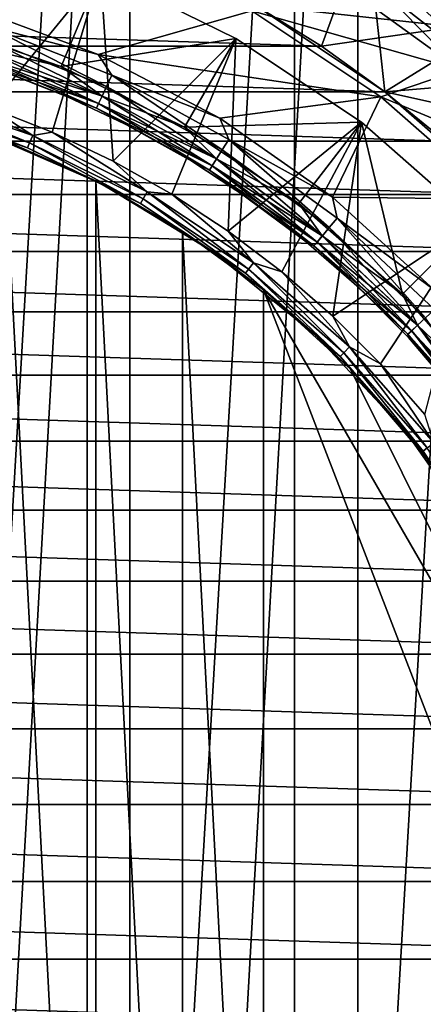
# Model space of a CAD drawing. Header units: millimetres. Extents: x -139 to 106, y -8 to 139.
# Tile 295 of 459: x 2.81 to 5.96, y 70.54 to 78.23. Entities that reach past the tile are written whole.
import ezdxf

# ---------------------------------------------------------------- set-up
doc = ezdxf.new("R2010")
doc.units = ezdxf.units.MM
doc.header["$LTSCALE"] = 53.842063
for name, color, linetype in [('156', 7, 'CONTINUOUS'), ('159', 7, 'CONTINUOUS'), ('160', 7, 'CONTINUOUS'), ('161', 7, 'CONTINUOUS'), ('162', 7, 'CONTINUOUS'), ('164', 7, 'CONTINUOUS'), ('269', 7, 'CONTINUOUS'), ('270', 7, 'CONTINUOUS'), ('271', 7, 'CONTINUOUS'), ('272', 7, 'CONTINUOUS'), ('286', 7, 'CONTINUOUS'), ('287', 7, 'CONTINUOUS'), ('288', 7, 'CONTINUOUS'), ('293', 7, 'CONTINUOUS'), ('294', 7, 'CONTINUOUS'), ('295', 7, 'CONTINUOUS'), ('296', 7, 'CONTINUOUS'), ('297', 7, 'CONTINUOUS'), ('299', 7, 'CONTINUOUS'), ('37', 7, 'CONTINUOUS'), ('38', 7, 'CONTINUOUS'), ('39', 7, 'CONTINUOUS'), ('497', 7, 'CONTINUOUS'), ('499', 7, 'CONTINUOUS')]:
    doc.layers.add(name, color=color, linetype=linetype)

msp = doc.modelspace()

# ---------------------------------------------------------------- linework, layer by layer
at = {"layer": '156', "color": 7, "linetype": 'CONTINUOUS', "true_color": 0x33ccff}
for points in [[(-4.65, 78.3419, -40), (5.1668, 78.0206, -40), (-5.1668, 78.0206, -40), (-4.65, 78.3419, -40)], [(4.65, 78.3419, -40), (5.1668, 78.0206, -40), (-4.65, 78.3419, -40), (4.65, 78.3419, -40)], [(-5.1668, 78.0206, -40), (5.6615, 77.6661, -40), (-5.6615, 77.6661, -40), (-5.1668, 78.0206, -40)], [(5.1668, 78.0206, -40), (5.6615, 77.6661, -40), (-5.1668, 78.0206, -40), (5.1668, 78.0206, -40)], [(-5.6615, 77.6661, -40), (6.1319, 77.28, -40), (-6.1319, 77.28, -40), (-5.6615, 77.6661, -40)], [(5.6615, 77.6661, -40), (6.1319, 77.28, -40), (-5.6615, 77.6661, -40), (5.6615, 77.6661, -40)], [(-6.1319, 77.28, -40), (6.5761, 76.864, -40), (-6.5761, 76.864, -40), (-6.1319, 77.28, -40)], [(6.1319, 77.28, -40), (6.5761, 76.864, -40), (-6.1319, 77.28, -40), (6.1319, 77.28, -40)], [(-6.5761, 76.864, -40), (6.9921, 76.4198, -40), (-6.9921, 76.4198, -40), (-6.5761, 76.864, -40)], [(6.5761, 76.864, -40), (6.9921, 76.4198, -40), (-6.5761, 76.864, -40), (6.5761, 76.864, -40)], [(-6.9921, 76.4198, -40), (7.3782, 75.9494, -40), (-7.3782, 75.9494, -40), (-6.9921, 76.4198, -40)], [(6.9921, 76.4198, -40), (7.3782, 75.9494, -40), (-6.9921, 76.4198, -40), (6.9921, 76.4198, -40)], [(-7.3782, 75.9494, -40), (7.7327, 75.4547, -40), (-7.7327, 75.4547, -40), (-7.3782, 75.9494, -40)], [(7.3782, 75.9494, -40), (7.7327, 75.4547, -40), (-7.3782, 75.9494, -40), (7.3782, 75.9494, -40)], [(-7.7327, 75.4547, -40), (8.054, 74.9379, -40), (-8.054, 74.9379, -40), (-7.7327, 75.4547, -40)], [(7.7327, 75.4547, -40), (8.054, 74.9379, -40), (-7.7327, 75.4547, -40), (7.7327, 75.4547, -40)], [(-8.054, 74.9379, -40), (8.3409, 74.4012, -40), (-8.3409, 74.4012, -40), (-8.054, 74.9379, -40)], [(8.054, 74.9379, -40), (8.3409, 74.4012, -40), (-8.054, 74.9379, -40), (8.054, 74.9379, -40)], [(-8.3409, 74.4012, -40), (8.5921, 73.8469, -40), (-8.5921, 73.8469, -40), (-8.3409, 74.4012, -40)], [(8.3409, 74.4012, -40), (8.5921, 73.8469, -40), (-8.3409, 74.4012, -40), (8.3409, 74.4012, -40)], [(-8.5921, 73.8469, -40), (8.8065, 73.2773, -40), (-8.8065, 73.2773, -40), (-8.5921, 73.8469, -40)], [(8.5921, 73.8469, -40), (8.8065, 73.2773, -40), (-8.5921, 73.8469, -40), (8.5921, 73.8469, -40)], [(-8.8065, 73.2773, -40), (8.9831, 72.6949, -40), (-8.9831, 72.6949, -40), (-8.8065, 73.2773, -40)], [(8.8065, 73.2773, -40), (8.9831, 72.6949, -40), (-8.8065, 73.2773, -40), (8.8065, 73.2773, -40)], [(-8.9831, 72.6949, -40), (9.1213, 72.1023, -40), (-9.1213, 72.1023, -40), (-8.9831, 72.6949, -40)], [(8.9831, 72.6949, -40), (9.1213, 72.1023, -40), (-8.9831, 72.6949, -40), (8.9831, 72.6949, -40)], [(-9.1213, 72.1023, -40), (9.2204, 71.5018, -40), (-9.2204, 71.5018, -40), (-9.1213, 72.1023, -40)], [(9.1213, 72.1023, -40), (9.2204, 71.5018, -40), (-9.1213, 72.1023, -40), (9.1213, 72.1023, -40)], [(-9.2204, 71.5018, -40), (9.2801, 70.8961, -40), (-9.2801, 70.8961, -40), (-9.2204, 71.5018, -40)], [(9.2204, 71.5018, -40), (9.2801, 70.8961, -40), (-9.2204, 71.5018, -40), (9.2204, 71.5018, -40)], [(-9.2801, 70.8961, -40), (9.3, 70.2879, -40), (-9.3, 70.2879, -40), (-9.2801, 70.8961, -40)], [(9.2801, 70.8961, -40), (9.3, 70.2879, -40), (-9.2801, 70.8961, -40), (9.2801, 70.8961, -40)]]:
    msp.add_3dface(points, dxfattribs=at)
at = {"layer": '159', "color": 7, "linetype": 'CONTINUOUS', "true_color": 0x33ccff}
for points in [[(5.519, 78.9845, -32), (6.5655, 78.2241, -32), (6.5655, 78.2242, -39), (5.519, 78.9845, -32)], [(5.519, 78.9845, -39), (5.519, 78.9845, -32), (6.5655, 78.2242, -39), (5.519, 78.9845, -39)]]:
    msp.add_3dface(points, dxfattribs=at)
at = {"layer": '160', "color": 7, "linetype": 'CONTINUOUS', "true_color": 0x33ccff}
for points in [[(5.1668, 78.0206, -40), (4.65, 78.3419, -40), (5.519, 78.9845, -39), (5.1668, 78.0206, -40)], [(5.1668, 78.0206, -40), (5.519, 78.9845, -39), (6.5655, 78.2242, -39), (5.1668, 78.0206, -40)], [(5.6615, 77.6661, -40), (5.1668, 78.0206, -40), (6.5655, 78.2242, -39), (5.6615, 77.6661, -40)], [(6.1319, 77.28, -40), (5.6615, 77.6661, -40), (6.5655, 78.2242, -39), (6.1319, 77.28, -40)]]:
    msp.add_3dface(points, dxfattribs=at)
at = {"layer": '161', "color": 7, "linetype": 'CONTINUOUS', "true_color": 0x33ccff}
for points in [[(5.6615, 77.666, -32), (5.519, 78.9845, -32), (4.65, 78.3419, -32), (5.6615, 77.666, -32)], [(6.5655, 78.2241, -32), (5.519, 78.9845, -32), (5.6615, 77.666, -32), (6.5655, 78.2241, -32)], [(6.5762, 76.8639, -32), (6.5655, 78.2241, -32), (5.6615, 77.666, -32), (6.5762, 76.8639, -32)]]:
    msp.add_3dface(points, dxfattribs=at)
at = {"layer": '162', "color": 7, "linetype": 'CONTINUOUS', "true_color": 0x33ccff}
for points in [[(5.6615, 77.666, -32), (4.65, 78.3419, -32), (5.6615, 77.666, -30), (5.6615, 77.666, -32)], [(5.6615, 77.666, -30), (4.65, 78.3419, -32), (4.65, 78.3419, -30), (5.6615, 77.666, -30)], [(6.5762, 76.8639, -32), (5.6615, 77.666, -32), (6.5762, 76.8639, -30), (6.5762, 76.8639, -32)], [(6.5762, 76.8639, -30), (5.6615, 77.666, -32), (5.6615, 77.666, -30), (6.5762, 76.8639, -30)]]:
    msp.add_3dface(points, dxfattribs=at)
at = {"layer": '164', "color": 7, "linetype": 'CONTINUOUS', "true_color": 0x33ccff}
for points in [[(8.6079, 77.9138, -30), (3.5588, 78.88, -30), (7.6259, 78.8958, -30), (8.6079, 77.9138, -30)], [(4.65, 78.3419, -30), (3.5588, 78.88, -30), (8.6079, 77.9138, -30), (4.65, 78.3419, -30)], [(5.6615, 77.666, -30), (4.65, 78.3419, -30), (8.6079, 77.9138, -30), (5.6615, 77.666, -30)], [(9.4644, 76.8205, -30), (5.6615, 77.666, -30), (8.6079, 77.9138, -30), (9.4644, 76.8205, -30)], [(6.5762, 76.8639, -30), (5.6615, 77.666, -30), (9.4644, 76.8205, -30), (6.5762, 76.8639, -30)]]:
    msp.add_3dface(points, dxfattribs=at)
at = {"layer": '269', "color": 7, "linetype": 'CONTINUOUS', "true_color": 0xffff99}
for points in [[(2.6926, 63.2879, 54), (3.4065, 63.6061, 54), (2.6926, 77.2879, 54), (2.6926, 63.2879, 54)], [(2.6926, 77.2879, 54), (3.4065, 63.6061, 54), (3.4065, 76.9697, 54), (2.6926, 77.2879, 54)], [(3.4065, 63.6061, 54), (4.0833, 63.9969, 54), (3.4065, 76.9697, 54), (3.4065, 63.6061, 54)], [(3.4065, 76.9697, 54), (4.0833, 63.9969, 54), (4.0833, 76.5789, 54), (3.4065, 76.9697, 54)], [(4.7159, 64.456, 54), (4.7159, 76.1197, 54), (4.0833, 76.5789, 54), (4.7159, 64.456, 54)], [(4.0833, 63.9969, 54), (4.7159, 64.456, 54), (4.0833, 76.5789, 54), (4.0833, 63.9969, 54)], [(7.4085, 71.456, 54), (4.7159, 76.1197, 54), (7.4085, 69.1197, 54), (7.4085, 71.456, 54)], [(7.4085, 69.1197, 54), (4.7159, 76.1197, 54), (4.7159, 64.456, 54), (7.4085, 69.1197, 54)]]:
    msp.add_3dface(points, dxfattribs=at)
at = {"layer": '270', "color": 7, "linetype": 'CONTINUOUS', "true_color": 0xffff99}
for points in [[(4.7159, 76.1197, 54), (7.4085, 71.456, 54), (7.4085, 71.456, 47), (4.7159, 76.1197, 54)], [(4.7159, 76.1197, 47), (4.7159, 76.1197, 54), (7.4085, 71.456, 47), (4.7159, 76.1197, 47)]]:
    msp.add_3dface(points, dxfattribs=at)
at = {"layer": '271', "color": 7, "linetype": 'CONTINUOUS', "true_color": 0xffff99}
for points in [[(2.5116, 77.3548, 46.2309), (2.6926, 77.2879, 47), (3.4505, 76.947, 46.2309), (2.5116, 77.3548, 46.2309)], [(2.6926, 77.2879, 54), (3.4065, 76.9697, 54), (2.6926, 77.2879, 47), (2.6926, 77.2879, 54)], [(2.6926, 77.2879, 47), (3.4065, 76.9697, 54), (3.4505, 76.947, 46.2309), (2.6926, 77.2879, 47)], [(3.4065, 76.9697, 54), (4.0833, 76.5789, 54), (3.4505, 76.947, 46.2309), (3.4065, 76.9697, 54)], [(3.4505, 76.947, 46.2309), (4.0833, 76.5789, 54), (4.3251, 76.4152, 46.2309), (3.4505, 76.947, 46.2309)], [(4.0833, 76.5789, 54), (4.7159, 76.1197, 54), (4.3251, 76.4152, 46.2309), (4.0833, 76.5789, 54)], [(4.7159, 76.1197, 54), (4.7159, 76.1197, 47), (4.3251, 76.4152, 46.2309), (4.7159, 76.1197, 54)], [(4.3251, 76.4152, 46.2309), (4.7159, 76.1197, 47), (5.1192, 75.7692, 46.2309), (4.3251, 76.4152, 46.2309)], [(5.1192, 75.7692, 46.2309), (4.7159, 76.1197, 47), (5.3927, 75.5003, 47), (5.1192, 75.7692, 46.2309)], [(5.8178, 75.0211, 46.2309), (5.1192, 75.7692, 46.2309), (5.3927, 75.5003, 47), (5.8178, 75.0211, 46.2309)], [(5.9888, 74.8028, 47), (5.8178, 75.0211, 46.2309), (5.3927, 75.5003, 47), (5.9888, 74.8028, 47)], [(6.4081, 74.1848, 46.2309), (5.8178, 75.0211, 46.2309), (5.9888, 74.8028, 47), (6.4081, 74.1848, 46.2309)]]:
    msp.add_3dface(points, dxfattribs=at)
at = {"layer": '272', "color": 7, "linetype": 'CONTINUOUS', "true_color": 0xffff99}
for points in [[(4.7159, 76.1197, 47), (7.4085, 71.456, 47), (5.3927, 75.5003, 47), (4.7159, 76.1197, 47)], [(7.4085, 71.456, 47), (5.9888, 74.8028, 47), (5.3927, 75.5003, 47), (7.4085, 71.456, 47)]]:
    msp.add_3dface(points, dxfattribs=at)
at = {"layer": '286', "color": 7, "linetype": 'CONTINUOUS', "true_color": 0xffff99}
for points in [[(3.4441, 78.6028, 45.134), (2.3293, 78.9812, 45.134), (2.5786, 77.5433, 45.8845), (3.4441, 78.6028, 45.134)], [(3.0677, 77.3504, 45.8845), (3.4441, 78.6028, 45.134), (2.5786, 77.5433, 45.8845), (3.0677, 77.3504, 45.8845)], [(3.5425, 77.1246, 45.8845), (3.4441, 78.6028, 45.134), (3.0677, 77.3504, 45.8845), (3.5425, 77.1246, 45.8845)], [(4.5, 78.0821, 45.134), (3.4441, 78.6028, 45.134), (3.5425, 77.1246, 45.8845), (4.5, 78.0821, 45.134)], [(4.0008, 76.8669, 45.8845), (4.5, 78.0821, 45.134), (3.5425, 77.1246, 45.8845), (4.0008, 76.8669, 45.8845)], [(4.4404, 76.5786, 45.8845), (4.5, 78.0821, 45.134), (4.0008, 76.8669, 45.8845), (4.4404, 76.5786, 45.8845)], [(5.4789, 77.428, 45.134), (4.5, 78.0821, 45.134), (4.4404, 76.5786, 45.8845), (5.4789, 77.428, 45.134)], [(4.8594, 76.2609, 45.8845), (5.4789, 77.428, 45.134), (4.4404, 76.5786, 45.8845), (4.8594, 76.2609, 45.8845)], [(5.2557, 75.9153, 45.8845), (5.4789, 77.428, 45.134), (4.8594, 76.2609, 45.8845), (5.2557, 75.9153, 45.8845)], [(6.364, 76.6518, 45.134), (5.4789, 77.428, 45.134), (5.2557, 75.9153, 45.8845), (6.364, 76.6518, 45.134)], [(5.6274, 75.5435, 45.8845), (6.364, 76.6518, 45.134), (5.2557, 75.9153, 45.8845), (5.6274, 75.5435, 45.8845)], [(5.973, 75.1473, 45.8845), (6.364, 76.6518, 45.134), (5.6274, 75.5435, 45.8845), (5.973, 75.1473, 45.8845)]]:
    msp.add_3dface(points, dxfattribs=at)
at = {"layer": '287', "color": 7, "linetype": 'CONTINUOUS', "true_color": 0xffff99}
for points in [[(2.915, 77.3254, 45.9479), (2.0774, 77.7024, 45.8845), (1.9715, 77.6456, 45.9479), (2.915, 77.3254, 45.9479)], [(2.5786, 77.5433, 45.8845), (2.0774, 77.7024, 45.8845), (2.915, 77.3254, 45.9479), (2.5786, 77.5433, 45.8845)], [(2.8907, 77.2665, 46.0308), (1.9715, 77.6456, 45.9479), (1.955, 77.5842, 46.0308), (2.8907, 77.2665, 46.0308)], [(2.915, 77.3254, 45.9479), (1.9715, 77.6456, 45.9479), (2.8907, 77.2665, 46.0308), (2.915, 77.3254, 45.9479)], [(2.8753, 77.2296, 46.1274), (1.955, 77.5842, 46.0308), (1.9447, 77.5455, 46.1274), (2.8753, 77.2296, 46.1274)], [(2.5116, 77.3548, 46.2309), (2.8753, 77.2296, 46.1274), (1.9447, 77.5455, 46.1274), (2.5116, 77.3548, 46.2309)], [(2.8907, 77.2665, 46.0308), (1.955, 77.5842, 46.0308), (2.8753, 77.2296, 46.1274), (2.8907, 77.2665, 46.0308)], [(3.0677, 77.3504, 45.8845), (2.5786, 77.5433, 45.8845), (2.915, 77.3254, 45.9479), (3.0677, 77.3504, 45.8845)], [(2.5116, 77.3548, 46.2309), (3.4505, 76.947, 46.2309), (2.8753, 77.2296, 46.1274), (2.5116, 77.3548, 46.2309)], [(3.7768, 76.8295, 46.0308), (2.915, 77.3254, 45.9479), (2.8907, 77.2665, 46.0308), (3.7768, 76.8295, 46.0308)], [(3.8087, 76.8847, 45.9479), (3.0677, 77.3504, 45.8845), (2.915, 77.3254, 45.9479), (3.8087, 76.8847, 45.9479)], [(3.8087, 76.8847, 45.9479), (2.915, 77.3254, 45.9479), (3.7768, 76.8295, 46.0308), (3.8087, 76.8847, 45.9479)], [(3.5425, 77.1246, 45.8845), (3.0677, 77.3504, 45.8845), (3.8087, 76.8847, 45.9479), (3.5425, 77.1246, 45.8845)], [(3.7568, 76.7949, 46.1274), (2.8907, 77.2665, 46.0308), (2.8753, 77.2296, 46.1274), (3.7568, 76.7949, 46.1274)], [(3.7768, 76.8295, 46.0308), (2.8907, 77.2665, 46.0308), (3.7568, 76.7949, 46.1274), (3.7768, 76.8295, 46.0308)], [(3.4505, 76.947, 46.2309), (3.7568, 76.7949, 46.1274), (2.8753, 77.2296, 46.1274), (3.4505, 76.947, 46.2309)], [(4.0008, 76.8669, 45.8845), (3.5425, 77.1246, 45.8845), (3.8087, 76.8847, 45.9479), (4.0008, 76.8669, 45.8845)], [(3.4505, 76.947, 46.2309), (4.3251, 76.4152, 46.2309), (3.7568, 76.7949, 46.1274), (3.4505, 76.947, 46.2309)], [(4.5984, 76.2806, 46.0308), (3.8087, 76.8847, 45.9479), (3.7768, 76.8295, 46.0308), (4.5984, 76.2806, 46.0308)], [(4.6371, 76.3311, 45.9479), (4.0008, 76.8669, 45.8845), (3.8087, 76.8847, 45.9479), (4.6371, 76.3311, 45.9479)], [(4.6371, 76.3311, 45.9479), (3.8087, 76.8847, 45.9479), (4.5984, 76.2806, 46.0308), (4.6371, 76.3311, 45.9479)], [(4.4404, 76.5786, 45.8845), (4.0008, 76.8669, 45.8845), (4.6371, 76.3311, 45.9479), (4.4404, 76.5786, 45.8845)], [(4.574, 76.2489, 46.1274), (3.7768, 76.8295, 46.0308), (3.7568, 76.7949, 46.1274), (4.574, 76.2489, 46.1274)], [(4.3251, 76.4152, 46.2309), (4.574, 76.2489, 46.1274), (3.7568, 76.7949, 46.1274), (4.3251, 76.4152, 46.2309)], [(4.5984, 76.2806, 46.0308), (3.7768, 76.8295, 46.0308), (4.574, 76.2489, 46.1274), (4.5984, 76.2806, 46.0308)], [(4.8594, 76.2609, 45.8845), (4.4404, 76.5786, 45.8845), (4.6371, 76.3311, 45.9479), (4.8594, 76.2609, 45.8845)], [(4.3251, 76.4152, 46.2309), (5.1192, 75.7692, 46.2309), (4.574, 76.2489, 46.1274), (4.3251, 76.4152, 46.2309)], [(5.3412, 75.6291, 46.0308), (4.6371, 76.3311, 45.9479), (4.5984, 76.2806, 46.0308), (5.3412, 75.6291, 46.0308)], [(5.3862, 75.6741, 45.9479), (4.8594, 76.2609, 45.8845), (4.6371, 76.3311, 45.9479), (5.3862, 75.6741, 45.9479)], [(5.3862, 75.6741, 45.9479), (4.6371, 76.3311, 45.9479), (5.3412, 75.6291, 46.0308), (5.3862, 75.6741, 45.9479)], [(5.3129, 75.6008, 46.1274), (4.5984, 76.2806, 46.0308), (4.574, 76.2489, 46.1274), (5.3129, 75.6008, 46.1274)], [(5.1192, 75.7692, 46.2309), (5.3129, 75.6008, 46.1274), (4.574, 76.2489, 46.1274), (5.1192, 75.7692, 46.2309)], [(5.3412, 75.6291, 46.0308), (4.5984, 76.2806, 46.0308), (5.3129, 75.6008, 46.1274), (5.3412, 75.6291, 46.0308)], [(5.2557, 75.9153, 45.8845), (4.8594, 76.2609, 45.8845), (5.3862, 75.6741, 45.9479), (5.2557, 75.9153, 45.8845)], [(5.6274, 75.5435, 45.8845), (5.2557, 75.9153, 45.8845), (5.3862, 75.6741, 45.9479), (5.6274, 75.5435, 45.8845)], [(5.1192, 75.7692, 46.2309), (5.8178, 75.0211, 46.2309), (5.3129, 75.6008, 46.1274), (5.1192, 75.7692, 46.2309)], [(5.961, 74.8619, 46.1274), (5.3412, 75.6291, 46.0308), (5.3129, 75.6008, 46.1274), (5.961, 74.8619, 46.1274)], [(5.9927, 74.8863, 46.0308), (5.3862, 75.6741, 45.9479), (5.3412, 75.6291, 46.0308), (5.9927, 74.8863, 46.0308)], [(5.9927, 74.8863, 46.0308), (5.3412, 75.6291, 46.0308), (5.961, 74.8619, 46.1274), (5.9927, 74.8863, 46.0308)], [(6.0432, 74.925, 45.9479), (5.6274, 75.5435, 45.8845), (5.3862, 75.6741, 45.9479), (6.0432, 74.925, 45.9479)], [(6.0432, 74.925, 45.9479), (5.3862, 75.6741, 45.9479), (5.9927, 74.8863, 46.0308), (6.0432, 74.925, 45.9479)], [(5.8178, 75.0211, 46.2309), (5.961, 74.8619, 46.1274), (5.3129, 75.6008, 46.1274), (5.8178, 75.0211, 46.2309)], [(5.973, 75.1473, 45.8845), (5.6274, 75.5435, 45.8845), (6.0432, 74.925, 45.9479), (5.973, 75.1473, 45.8845)], [(5.8178, 75.0211, 46.2309), (6.4081, 74.1848, 46.2309), (5.961, 74.8619, 46.1274), (5.8178, 75.0211, 46.2309)], [(6.507, 74.0447, 46.1274), (5.9927, 74.8863, 46.0308), (5.961, 74.8619, 46.1274), (6.507, 74.0447, 46.1274)], [(6.4081, 74.1848, 46.2309), (6.507, 74.0447, 46.1274), (5.961, 74.8619, 46.1274), (6.4081, 74.1848, 46.2309)]]:
    msp.add_3dface(points, dxfattribs=at)
at = {"layer": '288', "color": 7, "linetype": 'CONTINUOUS', "true_color": 0xffff99}
for points in [[(3.4441, 78.6028, 45.134), (4.5, 78.0821, 45.134), (3.4441, 78.6028, 39.0773), (3.4441, 78.6028, 45.134)], [(3.4441, 78.6028, 39.0773), (4.5, 78.0821, 45.134), (4.5, 78.0821, 39.0773), (3.4441, 78.6028, 39.0773)], [(4.5, 78.0821, 45.134), (5.4789, 77.428, 45.134), (4.5, 78.0821, 39.0773), (4.5, 78.0821, 45.134)], [(4.5, 78.0821, 39.0773), (5.4789, 77.428, 45.134), (5.4789, 77.428, 39.0773), (4.5, 78.0821, 39.0773)], [(5.4789, 77.428, 45.134), (6.364, 76.6518, 45.134), (5.4789, 77.428, 39.0773), (5.4789, 77.428, 45.134)], [(5.4789, 77.428, 39.0773), (6.364, 76.6518, 45.134), (6.364, 76.6518, 39.0773), (5.4789, 77.428, 39.0773)]]:
    msp.add_3dface(points, dxfattribs=at)
at = {"layer": '293', "color": 7, "linetype": 'CONTINUOUS', "true_color": 0xffff99}
for points in [[(3.1872, 77.6256, 36.9), (2.679, 77.826, 36.9), (3.1872, 77.6256, 38.2691), (3.1872, 77.6256, 36.9)], [(3.1872, 77.6256, 38.2691), (2.679, 77.826, 36.9), (2.679, 77.826, 38.2691), (3.1872, 77.6256, 38.2691)], [(3.6805, 77.391, 36.9), (3.1872, 77.6256, 36.9), (3.6805, 77.391, 38.2691), (3.6805, 77.391, 36.9)], [(3.6805, 77.391, 38.2691), (3.1872, 77.6256, 36.9), (3.1872, 77.6256, 38.2691), (3.6805, 77.391, 38.2691)], [(4.1567, 77.1232, 36.9), (3.6805, 77.391, 36.9), (4.1567, 77.1232, 38.2691), (4.1567, 77.1232, 36.9)], [(4.1567, 77.1232, 38.2691), (3.6805, 77.391, 36.9), (3.6805, 77.391, 38.2691), (4.1567, 77.1232, 38.2691)], [(4.6134, 76.8236, 36.9), (4.1567, 77.1232, 36.9), (4.6134, 76.8236, 38.2691), (4.6134, 76.8236, 36.9)], [(4.6134, 76.8236, 38.2691), (4.1567, 77.1232, 36.9), (4.1567, 77.1232, 38.2691), (4.6134, 76.8236, 38.2691)], [(5.0487, 76.4936, 36.9), (4.6134, 76.8236, 36.9), (5.0487, 76.4936, 38.2691), (5.0487, 76.4936, 36.9)], [(5.0487, 76.4936, 38.2691), (4.6134, 76.8236, 36.9), (4.6134, 76.8236, 38.2691), (5.0487, 76.4936, 38.2691)], [(5.4604, 76.1346, 36.9), (5.0487, 76.4936, 36.9), (5.4604, 76.1346, 38.2691), (5.4604, 76.1346, 36.9)], [(5.4604, 76.1346, 38.2691), (5.0487, 76.4936, 36.9), (5.0487, 76.4936, 38.2691), (5.4604, 76.1346, 38.2691)], [(5.8467, 75.7483, 36.9), (5.4604, 76.1346, 36.9), (5.8467, 75.7483, 38.2691), (5.8467, 75.7483, 36.9)], [(5.8467, 75.7483, 38.2691), (5.4604, 76.1346, 36.9), (5.4604, 76.1346, 38.2691), (5.8467, 75.7483, 38.2691)], [(6.2057, 75.3366, 36.9), (5.8467, 75.7483, 36.9), (6.2057, 75.3366, 38.2691), (6.2057, 75.3366, 36.9)], [(6.2057, 75.3366, 38.2691), (5.8467, 75.7483, 36.9), (5.8467, 75.7483, 38.2691), (6.2057, 75.3366, 38.2691)]]:
    msp.add_3dface(points, dxfattribs=at)
at = {"layer": '294', "color": 7, "linetype": 'CONTINUOUS', "true_color": 0xffff99}
for points in [[(3.138, 77.8637, 38.6155), (2.5083, 78.0078, 38.5519), (2.1223, 78.2085, 38.6155), (3.138, 77.8637, 38.6155)], [(3.4561, 77.6325, 38.5519), (2.4887, 77.9473, 38.469), (2.5083, 78.0078, 38.5519), (3.4561, 77.6325, 38.5519)], [(3.4561, 77.6325, 38.5519), (2.5083, 78.0078, 38.5519), (3.138, 77.8637, 38.6155), (3.4561, 77.6325, 38.5519)], [(3.429, 77.575, 38.469), (2.4763, 77.9093, 38.3724), (2.4887, 77.9473, 38.469), (3.429, 77.575, 38.469)], [(3.429, 77.575, 38.469), (2.4887, 77.9473, 38.469), (3.4561, 77.6325, 38.5519), (3.429, 77.575, 38.469)], [(3.412, 77.5388, 38.3724), (2.679, 77.826, 38.2691), (2.4763, 77.9093, 38.3724), (3.412, 77.5388, 38.3724)], [(3.412, 77.5388, 38.3724), (2.4763, 77.9093, 38.3724), (3.429, 77.575, 38.469), (3.412, 77.5388, 38.3724)], [(4.1, 77.3893, 38.6155), (3.4561, 77.6325, 38.5519), (3.138, 77.8637, 38.6155), (4.1, 77.3893, 38.6155)], [(3.1872, 77.6256, 38.2691), (2.679, 77.826, 38.2691), (3.412, 77.5388, 38.3724), (3.1872, 77.6256, 38.2691)], [(3.6805, 77.391, 38.2691), (3.1872, 77.6256, 38.2691), (3.412, 77.5388, 38.3724), (3.6805, 77.391, 38.2691)], [(4.3494, 77.1414, 38.5519), (3.429, 77.575, 38.469), (3.4561, 77.6325, 38.5519), (4.3494, 77.1414, 38.5519)], [(4.3494, 77.1414, 38.5519), (3.4561, 77.6325, 38.5519), (4.1, 77.3893, 38.6155), (4.3494, 77.1414, 38.5519)], [(4.3153, 77.0877, 38.469), (3.412, 77.5388, 38.3724), (3.429, 77.575, 38.469), (4.3153, 77.0877, 38.469)], [(4.3153, 77.0877, 38.469), (3.429, 77.575, 38.469), (4.3494, 77.1414, 38.5519), (4.3153, 77.0877, 38.469)], [(4.2939, 77.054, 38.3724), (3.6805, 77.391, 38.2691), (3.412, 77.5388, 38.3724), (4.2939, 77.054, 38.3724)], [(4.2939, 77.054, 38.3724), (3.412, 77.5388, 38.3724), (4.3153, 77.0877, 38.469), (4.2939, 77.054, 38.3724)], [(4.1567, 77.1232, 38.2691), (3.6805, 77.391, 38.2691), (4.2939, 77.054, 38.3724), (4.1567, 77.1232, 38.2691)], [(4.9918, 76.7934, 38.6155), (4.3494, 77.1414, 38.5519), (4.1, 77.3893, 38.6155), (4.9918, 76.7934, 38.6155)], [(4.6134, 76.8236, 38.2691), (4.1567, 77.1232, 38.2691), (4.2939, 77.054, 38.3724), (4.6134, 76.8236, 38.2691)], [(5.1335, 76.4933, 38.469), (4.2939, 77.054, 38.3724), (4.3153, 77.0877, 38.469), (5.1335, 76.4933, 38.469)], [(5.1741, 76.5423, 38.5519), (4.3153, 77.0877, 38.469), (4.3494, 77.1414, 38.5519), (5.1741, 76.5423, 38.5519)], [(5.1335, 76.4933, 38.469), (4.3153, 77.0877, 38.469), (5.1741, 76.5423, 38.5519), (5.1335, 76.4933, 38.469)], [(5.1741, 76.5423, 38.5519), (4.3494, 77.1414, 38.5519), (4.9918, 76.7934, 38.6155), (5.1741, 76.5423, 38.5519)], [(5.108, 76.4625, 38.3724), (4.6134, 76.8236, 38.2691), (4.2939, 77.054, 38.3724), (5.108, 76.4625, 38.3724)], [(5.108, 76.4625, 38.3724), (4.2939, 77.054, 38.3724), (5.1335, 76.4933, 38.469), (5.108, 76.4625, 38.3724)], [(5.0487, 76.4936, 38.2691), (4.6134, 76.8236, 38.2691), (5.108, 76.4625, 38.3724), (5.0487, 76.4936, 38.2691)], [(5.7983, 76.0862, 38.6155), (5.1741, 76.5423, 38.5519), (4.9918, 76.7934, 38.6155), (5.7983, 76.0862, 38.6155)], [(5.9172, 75.8445, 38.5519), (5.1335, 76.4933, 38.469), (5.1741, 76.5423, 38.5519), (5.9172, 75.8445, 38.5519)], [(5.9172, 75.8445, 38.5519), (5.1741, 76.5423, 38.5519), (5.7983, 76.0862, 38.6155), (5.9172, 75.8445, 38.5519)], [(5.4604, 76.1346, 38.2691), (5.0487, 76.4936, 38.2691), (5.108, 76.4625, 38.3724), (5.4604, 76.1346, 38.2691)], [(5.8708, 75.8009, 38.469), (5.108, 76.4625, 38.3724), (5.1335, 76.4933, 38.469), (5.8708, 75.8009, 38.469)], [(5.8708, 75.8009, 38.469), (5.1335, 76.4933, 38.469), (5.9172, 75.8445, 38.5519), (5.8708, 75.8009, 38.469)], [(5.8416, 75.7736, 38.3724), (5.4604, 76.1346, 38.2691), (5.108, 76.4625, 38.3724), (5.8416, 75.7736, 38.3724)], [(5.8416, 75.7736, 38.3724), (5.108, 76.4625, 38.3724), (5.8708, 75.8009, 38.469), (5.8416, 75.7736, 38.3724)], [(5.8467, 75.7483, 38.2691), (5.4604, 76.1346, 38.2691), (5.8416, 75.7736, 38.3724), (5.8467, 75.7483, 38.2691)], [(6.5055, 75.2797, 38.6155), (5.9172, 75.8445, 38.5519), (5.7983, 76.0862, 38.6155), (6.5055, 75.2797, 38.6155)], [(6.5154, 75.0216, 38.469), (5.8416, 75.7736, 38.3724), (5.8708, 75.8009, 38.469), (6.5154, 75.0216, 38.469)], [(6.4831, 74.9982, 38.3724), (5.8467, 75.7483, 38.2691), (5.8416, 75.7736, 38.3724), (6.4831, 74.9982, 38.3724)], [(6.4831, 74.9982, 38.3724), (5.8416, 75.7736, 38.3724), (6.5154, 75.0216, 38.469), (6.4831, 74.9982, 38.3724)], [(6.5669, 75.059, 38.5519), (5.8708, 75.8009, 38.469), (5.9172, 75.8445, 38.5519), (6.5669, 75.059, 38.5519)], [(6.5154, 75.0216, 38.469), (5.8708, 75.8009, 38.469), (6.5669, 75.059, 38.5519), (6.5154, 75.0216, 38.469)], [(6.5669, 75.059, 38.5519), (5.9172, 75.8445, 38.5519), (6.5055, 75.2797, 38.6155), (6.5669, 75.059, 38.5519)], [(6.2057, 75.3366, 38.2691), (5.8467, 75.7483, 38.2691), (6.4831, 74.9982, 38.3724), (6.2057, 75.3366, 38.2691)]]:
    msp.add_3dface(points, dxfattribs=at)
at = {"layer": '295', "color": 7, "linetype": 'CONTINUOUS', "true_color": 0xffff99}
for points in [[(2.3293, 78.9812, 39.0773), (3.4441, 78.6028, 39.0773), (2.1223, 78.2085, 38.6155), (2.3293, 78.9812, 39.0773)], [(3.4441, 78.6028, 39.0773), (3.138, 77.8637, 38.6155), (2.1223, 78.2085, 38.6155), (3.4441, 78.6028, 39.0773)], [(3.4441, 78.6028, 39.0773), (4.5, 78.0821, 39.0773), (3.138, 77.8637, 38.6155), (3.4441, 78.6028, 39.0773)], [(4.5, 78.0821, 39.0773), (4.1, 77.3893, 38.6155), (3.138, 77.8637, 38.6155), (4.5, 78.0821, 39.0773)], [(4.5, 78.0821, 39.0773), (5.4789, 77.428, 39.0773), (4.1, 77.3893, 38.6155), (4.5, 78.0821, 39.0773)], [(5.4789, 77.428, 39.0773), (4.9918, 76.7934, 38.6155), (4.1, 77.3893, 38.6155), (5.4789, 77.428, 39.0773)], [(5.4789, 77.428, 39.0773), (5.7983, 76.0862, 38.6155), (4.9918, 76.7934, 38.6155), (5.4789, 77.428, 39.0773)], [(5.4789, 77.428, 39.0773), (6.364, 76.6518, 39.0773), (5.7983, 76.0862, 38.6155), (5.4789, 77.428, 39.0773)], [(6.364, 76.6518, 39.0773), (6.5055, 75.2797, 38.6155), (5.7983, 76.0862, 38.6155), (6.364, 76.6518, 39.0773)]]:
    msp.add_3dface(points, dxfattribs=at)
at = {"layer": '296', "color": 7, "linetype": 'CONTINUOUS', "true_color": 0xffff99}
for points in [[(3.4246, 77.9581, 36.5), (2.4185, 78.3322, 36.5), (2.5639, 78.1787, 36.5135), (3.4246, 77.9581, 36.5)], [(3.4915, 77.7077, 36.5534), (2.5639, 78.1787, 36.5135), (2.534, 78.0868, 36.5534), (3.4915, 77.7077, 36.5534)], [(3.5326, 77.7951, 36.5135), (3.4246, 77.9581, 36.5), (2.5639, 78.1787, 36.5135), (3.5326, 77.7951, 36.5135)], [(3.5326, 77.7951, 36.5135), (2.5639, 78.1787, 36.5135), (3.4915, 77.7077, 36.5534), (3.5326, 77.7951, 36.5135)], [(3.4562, 77.6327, 36.617), (2.534, 78.0868, 36.5534), (2.5084, 78.0079, 36.617), (3.4562, 77.6327, 36.617)], [(3.4915, 77.7077, 36.5534), (2.534, 78.0868, 36.5534), (3.4562, 77.6327, 36.617), (3.4915, 77.7077, 36.5534)], [(3.4291, 77.575, 36.6999), (2.5084, 78.0079, 36.617), (2.4887, 77.9474, 36.6999), (3.4291, 77.575, 36.6999)], [(3.4562, 77.6327, 36.617), (2.5084, 78.0079, 36.617), (3.4291, 77.575, 36.6999), (3.4562, 77.6327, 36.617)], [(3.412, 77.5388, 36.7965), (2.4887, 77.9474, 36.6999), (2.4763, 77.9093, 36.7965), (3.412, 77.5388, 36.7965)], [(3.4291, 77.575, 36.6999), (2.4887, 77.9474, 36.6999), (3.412, 77.5388, 36.7965), (3.4291, 77.575, 36.6999)], [(4.3748, 77.4587, 36.5), (3.4246, 77.9581, 36.5), (3.5326, 77.7951, 36.5135), (4.3748, 77.4587, 36.5)], [(2.679, 77.826, 36.9), (3.1872, 77.6256, 36.9), (2.4763, 77.9093, 36.7965), (2.679, 77.826, 36.9)], [(3.1872, 77.6256, 36.9), (3.412, 77.5388, 36.7965), (2.4763, 77.9093, 36.7965), (3.1872, 77.6256, 36.9)], [(4.3939, 77.2116, 36.5534), (3.5326, 77.7951, 36.5135), (3.4915, 77.7077, 36.5534), (4.3939, 77.2116, 36.5534)], [(4.4457, 77.2932, 36.5135), (4.3748, 77.4587, 36.5), (3.5326, 77.7951, 36.5135), (4.4457, 77.2932, 36.5135)], [(4.4457, 77.2932, 36.5135), (3.5326, 77.7951, 36.5135), (4.3939, 77.2116, 36.5534), (4.4457, 77.2932, 36.5135)], [(4.3495, 77.1416, 36.617), (3.4915, 77.7077, 36.5534), (3.4562, 77.6327, 36.617), (4.3495, 77.1416, 36.617)], [(4.3939, 77.2116, 36.5534), (3.4915, 77.7077, 36.5534), (4.3495, 77.1416, 36.617), (4.3939, 77.2116, 36.5534)], [(3.1872, 77.6256, 36.9), (3.6805, 77.391, 36.9), (3.412, 77.5388, 36.7965), (3.1872, 77.6256, 36.9)], [(4.3154, 77.0878, 36.6999), (3.4562, 77.6327, 36.617), (3.4291, 77.575, 36.6999), (4.3154, 77.0878, 36.6999)], [(4.3495, 77.1416, 36.617), (3.4562, 77.6327, 36.617), (4.3154, 77.0878, 36.6999), (4.3495, 77.1416, 36.617)], [(4.2939, 77.054, 36.7965), (3.4291, 77.575, 36.6999), (3.412, 77.5388, 36.7965), (4.2939, 77.054, 36.7965)], [(4.3154, 77.0878, 36.6999), (3.4291, 77.575, 36.6999), (4.2939, 77.054, 36.7965), (4.3154, 77.0878, 36.6999)], [(3.6805, 77.391, 36.9), (4.1567, 77.1232, 36.9), (3.412, 77.5388, 36.7965), (3.6805, 77.391, 36.9)], [(4.1567, 77.1232, 36.9), (4.2939, 77.054, 36.7965), (3.412, 77.5388, 36.7965), (4.1567, 77.1232, 36.9)], [(5.2536, 76.8423, 36.5), (4.3748, 77.4587, 36.5), (4.4457, 77.2932, 36.5135), (5.2536, 76.8423, 36.5)], [(5.2271, 76.6063, 36.5534), (4.4457, 77.2932, 36.5135), (4.3939, 77.2116, 36.5534), (5.2271, 76.6063, 36.5534)], [(5.2886, 76.6807, 36.5135), (5.2536, 76.8423, 36.5), (4.4457, 77.2932, 36.5135), (5.2886, 76.6807, 36.5135)], [(5.2886, 76.6807, 36.5135), (4.4457, 77.2932, 36.5135), (5.2271, 76.6063, 36.5534), (5.2886, 76.6807, 36.5135)], [(5.1742, 76.5424, 36.617), (4.3939, 77.2116, 36.5534), (4.3495, 77.1416, 36.617), (5.1742, 76.5424, 36.617)], [(5.2271, 76.6063, 36.5534), (4.3939, 77.2116, 36.5534), (5.1742, 76.5424, 36.617), (5.2271, 76.6063, 36.5534)], [(4.1567, 77.1232, 36.9), (4.6134, 76.8236, 36.9), (4.2939, 77.054, 36.7965), (4.1567, 77.1232, 36.9)], [(5.1081, 76.4625, 36.7965), (4.3154, 77.0878, 36.6999), (4.2939, 77.054, 36.7965), (5.1081, 76.4625, 36.7965)], [(5.1336, 76.4933, 36.6999), (4.3495, 77.1416, 36.617), (4.3154, 77.0878, 36.6999), (5.1336, 76.4933, 36.6999)], [(5.1336, 76.4933, 36.6999), (4.3154, 77.0878, 36.6999), (5.1081, 76.4625, 36.7965), (5.1336, 76.4933, 36.6999)], [(5.1742, 76.5424, 36.617), (4.3495, 77.1416, 36.617), (5.1336, 76.4933, 36.6999), (5.1742, 76.5424, 36.617)], [(4.6134, 76.8236, 36.9), (5.0487, 76.4936, 36.9), (4.2939, 77.054, 36.7965), (4.6134, 76.8236, 36.9)], [(5.0487, 76.4936, 36.9), (5.1081, 76.4625, 36.7965), (4.2939, 77.054, 36.7965), (5.0487, 76.4936, 36.9)], [(6.0466, 76.1188, 36.5), (5.2536, 76.8423, 36.5), (5.2886, 76.6807, 36.5135), (6.0466, 76.1188, 36.5)], [(5.9777, 75.9014, 36.5534), (5.2886, 76.6807, 36.5135), (5.2271, 76.6063, 36.5534), (5.9777, 75.9014, 36.5534)], [(6.0482, 75.9675, 36.5135), (6.0466, 76.1188, 36.5), (5.2886, 76.6807, 36.5135), (6.0482, 75.9675, 36.5135)], [(6.0482, 75.9675, 36.5135), (5.2886, 76.6807, 36.5135), (5.9777, 75.9014, 36.5534), (6.0482, 75.9675, 36.5135)], [(5.8709, 75.801, 36.6999), (5.1742, 76.5424, 36.617), (5.1336, 76.4933, 36.6999), (5.8709, 75.801, 36.6999)], [(5.9173, 75.8446, 36.617), (5.2271, 76.6063, 36.5534), (5.1742, 76.5424, 36.617), (5.9173, 75.8446, 36.617)], [(5.9173, 75.8446, 36.617), (5.1742, 76.5424, 36.617), (5.8709, 75.801, 36.6999), (5.9173, 75.8446, 36.617)], [(5.9777, 75.9014, 36.5534), (5.2271, 76.6063, 36.5534), (5.9173, 75.8446, 36.617), (5.9777, 75.9014, 36.5534)], [(5.0487, 76.4936, 36.9), (5.4604, 76.1346, 36.9), (5.1081, 76.4625, 36.7965), (5.0487, 76.4936, 36.9)], [(5.8417, 75.7736, 36.7965), (5.1336, 76.4933, 36.6999), (5.1081, 76.4625, 36.7965), (5.8417, 75.7736, 36.7965)], [(5.8709, 75.801, 36.6999), (5.1336, 76.4933, 36.6999), (5.8417, 75.7736, 36.7965), (5.8709, 75.801, 36.6999)], [(5.4604, 76.1346, 36.9), (5.8417, 75.7736, 36.7965), (5.1081, 76.4625, 36.7965), (5.4604, 76.1346, 36.9)], [(5.4604, 76.1346, 36.9), (5.8467, 75.7483, 36.9), (5.8417, 75.7736, 36.7965), (5.4604, 76.1346, 36.9)], [(6.567, 75.0591, 36.617), (5.9777, 75.9014, 36.5534), (5.9173, 75.8446, 36.617), (6.567, 75.0591, 36.617)], [(6.4832, 74.9982, 36.7965), (5.8709, 75.801, 36.6999), (5.8417, 75.7736, 36.7965), (6.4832, 74.9982, 36.7965)], [(5.8467, 75.7483, 36.9), (6.2057, 75.3366, 36.9), (5.8417, 75.7736, 36.7965), (5.8467, 75.7483, 36.9)], [(6.2057, 75.3366, 36.9), (6.4832, 74.9982, 36.7965), (5.8417, 75.7736, 36.7965), (6.2057, 75.3366, 36.9)], [(6.5155, 75.0217, 36.6999), (5.9173, 75.8446, 36.617), (5.8709, 75.801, 36.6999), (6.5155, 75.0217, 36.6999)], [(6.5155, 75.0217, 36.6999), (5.8709, 75.801, 36.6999), (6.4832, 74.9982, 36.7965), (6.5155, 75.0217, 36.6999)], [(6.567, 75.0591, 36.617), (5.9173, 75.8446, 36.617), (6.5155, 75.0217, 36.6999), (6.567, 75.0591, 36.617)]]:
    msp.add_3dface(points, dxfattribs=at)
at = {"layer": '297', "color": 7, "linetype": 'CONTINUOUS', "true_color": 0xffff99}
for points in [[(2.4185, 78.3322, 36.5), (3.4246, 77.9581, 36.5), (4.625, 78.2986, 36.5), (2.4185, 78.3322, 36.5)], [(4.625, 78.2986, 36.5), (3.4246, 77.9581, 36.5), (5.6311, 77.6264, 36.5), (4.625, 78.2986, 36.5)], [(3.4246, 77.9581, 36.5), (4.3748, 77.4587, 36.5), (5.6311, 77.6264, 36.5), (3.4246, 77.9581, 36.5)], [(4.3748, 77.4587, 36.5), (5.2536, 76.8423, 36.5), (5.6311, 77.6264, 36.5), (4.3748, 77.4587, 36.5)], [(5.6311, 77.6264, 36.5), (5.2536, 76.8423, 36.5), (6.5408, 76.8285, 36.5), (5.6311, 77.6264, 36.5)], [(5.2536, 76.8423, 36.5), (6.0466, 76.1188, 36.5), (6.5408, 76.8285, 36.5), (5.2536, 76.8423, 36.5)]]:
    msp.add_3dface(points, dxfattribs=at)
at = {"layer": '299', "color": 7, "linetype": 'CONTINUOUS', "true_color": 0xffff99}
for points in [[(5.631, 77.6264, 35), (4.625, 78.2986, 35), (5.6311, 77.6264, 36.5), (5.631, 77.6264, 35)], [(4.625, 78.2986, 35), (4.625, 78.2986, 36.5), (5.6311, 77.6264, 36.5), (4.625, 78.2986, 35)], [(6.5408, 76.8286, 35), (5.631, 77.6264, 35), (5.6311, 77.6264, 36.5), (6.5408, 76.8286, 35)], [(6.5408, 76.8286, 35), (5.6311, 77.6264, 36.5), (6.5408, 76.8285, 36.5), (6.5408, 76.8286, 35)]]:
    msp.add_3dface(points, dxfattribs=at)
at = {"layer": '37', "color": 8, "linetype": 'CONTINUOUS'}
msp.add_3dface([(6.8302, 77.9974, 34.5), (5.9622, 78.6867, 22), (5.8511, 78.7645, 34.5), (6.8302, 77.9974, 34.5)], dxfattribs=at)
at = {"layer": '38', "color": 8, "linetype": 'CONTINUOUS'}
for points in [[(6.7329, 77.8877, 34.8537), (5.813, 78.7093, 34.7501), (5.7678, 78.6438, 34.8537), (6.7329, 77.8877, 34.8537)], [(6.7857, 77.9472, 34.7501), (5.8414, 78.7505, 34.6294), (5.813, 78.7093, 34.7501), (6.7857, 77.9472, 34.7501)], [(6.7857, 77.9472, 34.7501), (5.813, 78.7093, 34.7501), (6.7329, 77.8877, 34.8537), (6.7857, 77.9472, 34.7501)], [(6.8189, 77.9847, 34.6294), (5.8511, 78.7645, 34.5), (5.8414, 78.7505, 34.6294), (6.8189, 77.9847, 34.6294)], [(6.8189, 77.9847, 34.6294), (5.8414, 78.7505, 34.6294), (6.7857, 77.9472, 34.7501), (6.8189, 77.9847, 34.6294)], [(6.8302, 77.9974, 34.5), (5.8511, 78.7645, 34.5), (6.8189, 77.9847, 34.6294), (6.8302, 77.9974, 34.5)], [(6.6642, 77.8101, 34.9332), (5.7678, 78.6438, 34.8537), (5.7089, 78.5585, 34.9332), (6.6642, 77.8101, 34.9332)], [(6.7329, 77.8877, 34.8537), (5.7678, 78.6438, 34.8537), (6.6642, 77.8101, 34.9332), (6.7329, 77.8877, 34.8537)], [(6.2479, 77.8378, 35), (5.6403, 78.4591, 34.9831), (5.2521, 78.5615, 35), (6.2479, 77.8378, 35)], [(5.6403, 78.4591, 34.9831), (6.5841, 77.7197, 34.9831), (5.7089, 78.5585, 34.9332), (5.6403, 78.4591, 34.9831)], [(6.5841, 77.7197, 34.9831), (6.6642, 77.8101, 34.9332), (5.7089, 78.5585, 34.9332), (6.5841, 77.7197, 34.9831)], [(6.5841, 77.7197, 34.9831), (5.6403, 78.4591, 34.9831), (6.2479, 77.8378, 35), (6.5841, 77.7197, 34.9831)]]:
    msp.add_3dface(points, dxfattribs=at)
at = {"layer": '39', "color": 8, "linetype": 'CONTINUOUS'}
for points in [[(6.2479, 77.8378, 35), (5.2521, 78.5615, 35), (4.625, 78.2986, 35), (6.2479, 77.8378, 35)], [(5.631, 77.6264, 35), (6.2479, 77.8378, 35), (4.625, 78.2986, 35), (5.631, 77.6264, 35)], [(7.1452, 76.9949, 35), (6.2479, 77.8378, 35), (5.631, 77.6264, 35), (7.1452, 76.9949, 35)], [(6.5408, 76.8286, 35), (7.1452, 76.9949, 35), (5.631, 77.6264, 35), (6.5408, 76.8286, 35)]]:
    msp.add_3dface(points, dxfattribs=at)
at = {"layer": '497', "color": 7, "linetype": 'CONTINUOUS', "true_color": 0xe0f2ff}
for points in [[(3.3403, 84.3979, 98.9082), (1.6792, 55.8855, 98.9082), (1.6792, 84.6903, 98.9082), (3.3403, 84.3979, 98.9082)], [(3.3403, 56.1779, 98.9082), (1.6792, 55.8855, 98.9082), (3.3403, 84.3979, 98.9082), (3.3403, 56.1779, 98.9082)], [(4.9559, 83.9147, 98.9082), (3.3403, 56.1779, 98.9082), (3.3403, 84.3979, 98.9082), (4.9559, 83.9147, 98.9082)], [(4.9559, 56.6611, 98.9082), (3.3403, 56.1779, 98.9082), (4.9559, 83.9147, 98.9082), (4.9559, 56.6611, 98.9082)], [(6.5047, 83.247, 98.9082), (4.9559, 56.6611, 98.9082), (4.9559, 83.9147, 98.9082), (6.5047, 83.247, 98.9082)], [(6.5048, 57.3288, 98.9082), (4.9559, 56.6611, 98.9082), (6.5047, 83.247, 98.9082), (6.5048, 57.3288, 98.9082)]]:
    msp.add_3dface(points, dxfattribs=at)
at = {"layer": '499', "color": 7, "linetype": 'CONTINUOUS', "true_color": 0xe0f2ff}
for points in [[(3.6731, 86.3739, 188.9082), (1.8481, 86.6841, 188.9082), (1.8481, 53.8917, 188.9082), (3.6731, 86.3739, 188.9082)], [(3.6732, 54.2019, 188.9082), (3.6731, 86.3739, 188.9082), (1.8481, 53.8917, 188.9082), (3.6732, 54.2019, 188.9082)], [(5.4518, 85.8612, 188.9082), (3.6731, 86.3739, 188.9082), (3.6732, 54.2019, 188.9082), (5.4518, 85.8612, 188.9082)], [(5.4519, 54.7146, 188.9082), (5.4518, 85.8612, 188.9082), (3.6732, 54.2019, 188.9082), (5.4519, 54.7146, 188.9082)], [(7.1618, 85.1526, 188.9082), (5.4518, 85.8612, 188.9082), (5.4519, 54.7146, 188.9082), (7.1618, 85.1526, 188.9082)], [(7.1619, 55.4232, 188.9082), (7.1618, 85.1526, 188.9082), (5.4519, 54.7146, 188.9082), (7.1619, 55.4232, 188.9082)]]:
    msp.add_3dface(points, dxfattribs=at)

doc.saveas('drawing.dxf')
